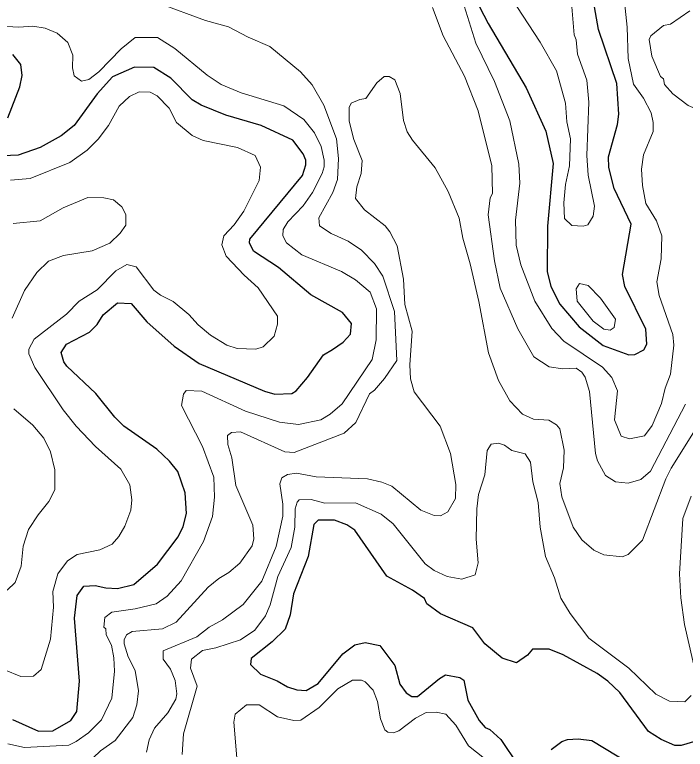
# Model space of a CAD drawing. Extents: x 673.3 to 698.5, y 6984.3 to 7012.3.
# Drawn here: x 694.629 to 695.764, y 6994.608 to 6995.852 of the extents above; entities that cross this region are included whole.
import ezdxf

# ---------------------------------------------------------------- set-up
doc = ezdxf.new("R2010")
doc.units = 0
doc.header["$LTSCALE"] = 0.032
doc.layers.add('1', color=7, linetype='Continuous', lineweight=25)
doc.layers.add('2', color=7, linetype='Continuous', lineweight=13)

msp = doc.modelspace()

# ---------------------------------------------------------------- linework, layer by layer
at = {"layer": '1'}
for points in [[(695.3644, 6995.9649), (695.4305, 6995.8377), (695.4947, 6995.7288), (695.5283, 6995.6549), (695.5404, 6995.6001), (695.531, 6995.4944), (695.5307, 6995.4177), (695.5364, 6995.392), (695.5517, 6995.3623), (695.5847, 6995.3235), (695.6254, 6995.292), (695.6688, 6995.2766), (695.6791, 6995.2769), (695.6943, 6995.2847), (695.6992, 6995.2945), (695.6975, 6995.3199), (695.6621, 6995.3922), (695.6578, 6995.4122), (695.6724, 6995.4977), (695.6437, 6995.5582), (695.6349, 6995.5936), (695.6342, 6995.6115), (695.6496, 6995.6666), (695.652, 6995.6842), (695.6483, 6995.7359), (695.6171, 6995.8275), (695.6105, 6995.8656)], [(694.6175, 6995.6776), (694.6373, 6995.7301), (694.6414, 6995.7496), (694.6395, 6995.7679), (694.6256, 6995.7848)], [(694.6249, 6994.6588), (694.6691, 6994.6389), (694.6935, 6994.6397), (694.7237, 6994.6571), (694.7342, 6994.6723), (694.7383, 6994.7238), (694.7302, 6994.8303), (694.7345, 6994.8688), (694.7461, 6994.8848), (694.7652, 6994.8856), (694.7834, 6994.8815), (694.8029, 6994.8808), (694.8303, 6994.8873), (694.8708, 6994.922), (694.9054, 6994.9681), (694.9142, 6994.9858), (694.92, 6995.0077), (694.9174, 6995.0428), (694.905, 6995.0789), (694.8912, 6995.096), (694.8694, 6995.1168), (694.8136, 6995.1555), (694.7985, 6995.1706), (694.7662, 6995.2111), (694.7169, 6995.2571), (694.712, 6995.2643), (694.7075, 6995.2803), (694.7164, 6995.2944), (694.7553, 6995.3148), (694.7684, 6995.3278), (694.7785, 6995.3443), (694.803, 6995.3644), (694.8262, 6995.3635), (694.8525, 6995.3325), (694.899, 6995.2909), (694.9412, 6995.2618), (695.0521, 6995.2146), (695.0694, 6995.2098), (695.0982, 6995.2106), (695.1053, 6995.2153), (695.1248, 6995.2378), (695.1517, 6995.2761), (695.1672, 6995.2853), (695.1851, 6995.2976), (695.1974, 6995.3113), (695.1991, 6995.3294), (695.1837, 6995.3481), (695.1302, 6995.378), (695.0757, 6995.4245), (695.0331, 6995.4517), (695.0267, 6995.4662), (695.0269, 6995.4722), (695.1161, 6995.5803), (695.1218, 6995.5982), (695.1218, 6995.6063), (695.1174, 6995.6168), (695.0998, 6995.6397), (695.0464, 6995.6648), (694.9861, 6995.6823), (694.9447, 6995.699), (694.9291, 6995.708), (694.893, 6995.7447), (694.8645, 6995.7627), (694.8317, 6995.7636), (694.7943, 6995.747), (694.7686, 6995.7181), (694.7298, 6995.6647), (694.7075, 6995.6474), (694.672, 6995.6274), (694.6345, 6995.6144), (694.6086, 6995.6136)], [(695.7823, 6994.6218), (695.7574, 6994.6145), (695.7468, 6994.6147), (695.7232, 6994.6249), (695.7023, 6994.6383), (695.6534, 6994.7042), (695.6333, 6994.7235), (695.6152, 6994.7367), (695.5575, 6994.768), (695.5339, 6994.7781), (695.5055, 6994.778), (695.4971, 6994.7675), (695.4784, 6994.7547), (695.4544, 6994.7625), (695.4251, 6994.7868), (695.4046, 6994.8137), (695.3497, 6994.8377), (695.3268, 6994.8549), (695.323, 6994.8634), (695.3023, 6994.8776), (695.2592, 6994.9014), (695.2046, 6994.9792), (695.191, 6994.9882), (695.1704, 6994.9963), (695.1429, 6994.9964), (695.1355, 6994.9892), (695.1259, 6994.935), (695.1007, 6994.8715), (695.0951, 6994.8362), (695.0866, 6994.8119), (695.0646, 6994.7901), (695.0291, 6994.7623), (695.0283, 6994.7516), (695.0448, 6994.7354)], [(695.0448, 6994.7354), (695.073, 6994.7243), (695.0907, 6994.7139), (695.1065, 6994.7087), (695.1226, 6994.7081), (695.1425, 6994.7198), (695.1844, 6994.7697), (695.2047, 6994.7852), (695.2225, 6994.7894), (695.2473, 6994.7838), (695.2725, 6994.7504), (695.2808, 6994.7187), (695.2916, 6994.7037), (695.3013, 6994.6978), (695.311, 6994.6977), (695.3482, 6994.7284), (695.3583, 6994.7341), (695.3828, 6994.7296), (695.3894, 6994.7254), (695.3961, 6994.6913), (695.4152, 6994.6573), (695.4257, 6994.6454), (695.4331, 6994.642), (695.452, 6994.6247), (695.4809, 6994.5821)], [(695.537, 6994.6077), (695.5552, 6994.6217), (695.5649, 6994.625), (695.5829, 6994.6258), (695.6062, 6994.6231), (695.7378, 6994.5434)]]:
    msp.add_lwpolyline(points, dxfattribs=at)
at = {"layer": '2'}
for points in [[(695.657, 6995.9174), (695.6658, 6995.8314), (695.6675, 6995.7784), (695.6767, 6995.7347), (695.6935, 6995.7113), (695.7065, 6995.6861), (695.7099, 6995.6696), (695.7098, 6995.6544), (695.6933, 6995.6151), (695.6903, 6995.591), (695.692, 6995.5634), (695.6975, 6995.5327), (695.7158, 6995.5032), (695.7244, 6995.4776), (695.7237, 6995.4391), (695.7159, 6995.3998), (695.7201, 6995.3767), (695.7431, 6995.3105), (695.7448, 6995.2926), (695.7392, 6995.2434), (695.7305, 6995.2201), (695.7243, 6995.194), (695.7081, 6995.1566), (695.6954, 6995.1392), (695.6701, 6995.134), (695.6555, 6995.1388), (695.6447, 6995.1663), (695.6495, 6995.2153), (695.6398, 6995.2382), (695.6243, 6995.2553), (695.5589, 6995.2995), (695.5384, 6995.321), (695.5093, 6995.3675), (695.4858, 6995.4288), (695.4779, 6995.4619), (695.477, 6995.5043), (695.4842, 6995.5672), (695.4826, 6995.5993), (695.4672, 6995.6729), (695.4413, 6995.7394), (695.4099, 6995.804), (695.3873, 6995.8767)], [(695.4696, 6995.8816), (695.5184, 6995.8058), (695.5462, 6995.7575), (695.5615, 6995.7027), (695.5639, 6995.6708), (695.5697, 6995.6424), (695.5681, 6995.5963), (695.5617, 6995.5646), (695.5587, 6995.5336), (695.56, 6995.5073), (695.5723, 6995.4951), (695.5912, 6995.494), (695.5992, 6995.4966), (695.6081, 6995.5113), (695.6104, 6995.5283), (695.6, 6995.5809), (695.5975, 6995.6139), (695.6008, 6995.7045), (695.5974, 6995.7415), (695.582, 6995.7856), (695.5795, 6995.8101), (695.5763, 6995.8181), (695.5713, 6995.8799)], [(695.0099, 6994.9235), (695.0311, 6994.9526), (695.0339, 6994.9649), (695.0321, 6994.988), (695.0031, 6995.0552), (694.9963, 6995.102), (694.9899, 6995.1245), (694.9894, 6995.1399), (694.9962, 6995.1446), (695.0111, 6995.1462), (695.0863, 6995.112), (695.1023, 6995.1112), (695.1867, 6995.1436), (695.2067, 6995.1619), (695.2294, 6995.2105), (695.2379, 6995.2167), (695.255, 6995.2361), (695.2758, 6995.2667), (695.2719, 6995.3495), (695.2522, 6995.4098), (695.2378, 6995.4311), (695.2161, 6995.4534), (695.1933, 6995.4688), (695.1645, 6995.4816), (695.1447, 6995.4949), (695.1439, 6995.5086), (695.1677, 6995.5515), (695.1755, 6995.5731), (695.1772, 6995.609), (695.174, 6995.6419), (695.1522, 6995.6989), (695.1324, 6995.7334), (695.1127, 6995.7555), (695.0608, 6995.7985), (695.0239, 6995.8141), (694.991, 6995.8317), (694.9519, 6995.8426), (694.8726, 6995.8718)], [(695.3365, 6995.8648), (695.3546, 6995.8167), (695.3905, 6995.7483), (695.4134, 6995.6894), (695.437, 6995.5965), (695.4378, 6995.5497), (695.4338, 6995.542), (695.4306, 6995.5134), (695.441, 6995.4356), (695.4511, 6995.3891), (695.4807, 6995.3203), (695.5081, 6995.2731), (695.534, 6995.2562), (695.5567, 6995.2529), (695.5795, 6995.2536), (695.5891, 6995.2472), (695.5949, 6995.2385), (695.6022, 6995.2144), (695.6121, 6995.1095), (695.6154, 6995.0966), (695.6294, 6995.0721), (695.6459, 6995.0615), (695.6676, 6995.0592), (695.6892, 6995.065), (695.7054, 6995.0792), (695.7646, 6995.1929)], [(695.8488, 6995.4305), (695.8008, 6995.4593), (695.7882, 6995.4722), (695.7873, 6995.4831), (695.7919, 6995.4983), (695.8356, 6995.5574), (695.8567, 6995.5906), (695.8645, 6995.6128), (695.8621, 6995.6395), (695.8497, 6995.6578), (695.8353, 6995.6705), (695.7693, 6995.6986), (695.743, 6995.7181), (695.729, 6995.7344), (695.7275, 6995.744), (695.7224, 6995.7478), (695.7078, 6995.7823), (695.7034, 6995.8102), (695.7057, 6995.8164), (695.7277, 6995.8341), (695.7393, 6995.8364), (695.7722, 6995.8592)], [(694.5847, 6995.8343), (694.6357, 6995.8311), (694.6596, 6995.8327), (694.6805, 6995.8294)], [(694.6805, 6995.8294), (694.7006, 6995.8209), (694.7189, 6995.8054), (694.7275, 6995.7841), (694.7269, 6995.7625), (694.7298, 6995.7491), (694.7418, 6995.74), (694.7545, 6995.7425), (694.7712, 6995.7557), (694.8092, 6995.7945), (694.8331, 6995.8139), (694.8704, 6995.814), (694.9001, 6995.7954), (694.9547, 6995.7498), (694.9783, 6995.7343), (695.0122, 6995.72), (695.0847, 6995.6982), (695.1183, 6995.675), (695.1367, 6995.6524), (695.1478, 6995.6294), (695.1528, 6995.6063), (695.1528, 6995.595), (695.1495, 6995.5835), (695.1332, 6995.551), (695.1171, 6995.5284), (695.0916, 6995.5018), (695.0833, 6995.4885), (695.0828, 6995.4777), (695.0893, 6995.4662), (695.1149, 6995.4458), (695.1824, 6995.4172), (695.2059, 6995.4036), (695.2308, 6995.3825), (695.2414, 6995.3545), (695.2409, 6995.3017), (695.2341, 6995.2682), (695.1834, 6995.1931), (695.1631, 6995.1759), (695.1474, 6995.1662), (695.1093, 6995.1586), (695.0772, 6995.1622), (695.0195, 6995.1811), (694.9457, 6995.2146), (694.9194, 6995.2162), (694.9144, 6995.2099), (694.9111, 6995.1908), (694.9466, 6995.1212), (694.9662, 6995.0691), (694.9671, 6995.0351), (694.9639, 6995.0027), (694.9486, 6994.9603), (694.911, 6994.8935), (694.8871, 6994.8674), (694.8684, 6994.8549), (694.8326, 6994.8462), (694.7931, 6994.8407), (694.7815, 6994.8316), (694.7799, 6994.815), (694.783, 6994.8121), (694.784, 6994.8023), (694.7929, 6994.7848), (694.7969, 6994.7629), (694.7977, 6994.7408), (694.7936, 6994.6946), (694.7761, 6994.6579), (694.7537, 6994.6363), (694.7332, 6994.6213), (694.7203, 6994.6153), (694.6457, 6994.6112), (694.6172, 6994.6175)], [(695.818, 6995.2078), (695.7404, 6995.0846), (695.7313, 6995.0662), (695.6917, 6994.9627), (695.6675, 6994.9379), (695.6574, 6994.9345), (695.6265, 6994.9374), (695.6094, 6994.9455), (695.5891, 6994.963), (695.5742, 6994.9844), (695.5553, 6995.0356), (695.5518, 6995.0587), (695.5583, 6995.0852), (695.5591, 6995.1149), (695.5519, 6995.1508), (695.5464, 6995.1579), (695.5334, 6995.1655), (695.5073, 6995.1675), (695.4888, 6995.1759), (695.4672, 6995.1984), (695.4478, 6995.2331), (695.4311, 6995.2799), (695.415, 6995.3669), (695.4003, 6995.4307), (695.3874, 6995.4742), (695.3814, 6995.5076), (695.3628, 6995.5529), (695.3409, 6995.5933), (695.3023, 6995.64), (695.2936, 6995.6538), (695.2871, 6995.6734), (695.2814, 6995.719), (695.2727, 6995.7418), (695.2627, 6995.7479), (695.2547, 6995.748), (695.2422, 6995.7372), (695.2235, 6995.7106), (695.2134, 6995.709), (695.1987, 6995.7025), (695.1952, 6995.695), (695.1954, 6995.672), (695.2031, 6995.6411), (695.2171, 6995.6052), (695.2155, 6995.5835), (695.2081, 6995.5607), (695.2058, 6995.5413), (695.2212, 6995.5219), (695.2559, 6995.495), (695.2643, 6995.4849), (695.2767, 6995.4607), (695.2871, 6995.4046), (695.2897, 6995.3618), (695.3018, 6995.3164), (695.2977, 6995.2594), (695.2988, 6995.2355), (695.3052, 6995.2136), (695.3494, 6995.1557), (695.367, 6995.1093), (695.3759, 6995.0569), (695.375, 6995.0329), (695.362, 6995.0103), (695.3496, 6995.0037), (695.3392, 6995.0044), (695.3166, 6995.0134), (695.2673, 6995.0541), (695.2507, 6995.0608), (695.2264, 6995.0663), (695.1392, 6995.0697), (695.1059, 6995.076), (695.0906, 6995.0738), (695.0812, 6995.0678), (695.0779, 6995.0581), (695.0827, 6995.0235), (695.0826, 6995.0031), (695.0714, 6994.9518), (695.0474, 6994.8929)], [(694.6115, 6994.7429), (694.6395, 6994.7313), (694.6609, 6994.7324), (694.6738, 6994.7436), (694.6894, 6994.795), (694.6943, 6994.8492), (694.6936, 6994.8754), (694.7021, 6994.9054), (694.7184, 6994.9275), (694.7345, 6994.9382), (694.773, 6994.9463), (694.7938, 6994.9559), (694.805, 6994.9687), (694.8151, 6994.9864), (694.8254, 6995.0134), (694.827, 6995.0308), (694.8236, 6995.0561), (694.8084, 6995.0825), (694.7659, 6995.121), (694.733, 6995.1554), (694.7108, 6995.1834), (694.6628, 6995.2548), (694.6527, 6995.278), (694.653, 6995.2861), (694.6621, 6995.3031), (694.7165, 6995.3451), (694.7379, 6995.3673), (694.7686, 6995.3866), (694.7999, 6995.4187), (694.819, 6995.4296), (694.8346, 6995.4253), (694.8645, 6995.3857), (694.8756, 6995.3773), (694.8974, 6995.3666), (694.9239, 6995.3448), (694.9397, 6995.3269), (694.9603, 6995.3094), (694.9883, 6995.2928), (695.0056, 6995.2869), (695.0369, 6995.2862), (695.0493, 6995.2897), (695.0682, 6995.3078), (695.0739, 6995.3282), (695.0738, 6995.3421), (695.0412, 6995.3897), (695.0174, 6995.4111), (694.9871, 6995.4437), (694.9794, 6995.4628), (694.9827, 6995.4777), (695.0007, 6995.4966), (695.0167, 6995.5198), (695.0429, 6995.5717), (695.0453, 6995.5941), (695.0359, 6995.6139), (695.0059, 6995.6275), (694.9482, 6995.6396), (694.9295, 6995.6478), (694.9029, 6995.6699), (694.8905, 6995.6943), (694.8703, 6995.7152), (694.858, 6995.7211), (694.8395, 6995.722), (694.823, 6995.7138), (694.806, 6995.6977), (694.7878, 6995.6647), (694.7702, 6995.6415), (694.7513, 6995.6228), (694.7224, 6995.6023), (694.655, 6995.5747), (694.6216, 6995.5722)], [(694.6261, 6995.4989), (694.6717, 6995.5032), (694.7111, 6995.5251), (694.7527, 6995.5428), (694.7799, 6995.5421), (694.7959, 6995.5387), (694.8103, 6995.527), (694.8173, 6995.514), (694.8171, 6995.4961), (694.8073, 6995.4823), (694.7899, 6995.4652), (694.7599, 6995.4523), (694.7117, 6995.4443), (694.6861, 6995.4352), (694.6665, 6995.4155), (694.6456, 6995.3851), (694.6246, 6995.3387)], [(694.6274, 6995.1848), (694.6596, 6995.1572), (694.6782, 6995.1354), (694.6892, 6995.1119), (694.6967, 6995.0818), (694.6966, 6995.0477), (694.6869, 6995.0281), (694.6686, 6995.0056), (694.6525, 6994.9803), (694.6432, 6994.9521), (694.6396, 6994.9184), (694.6299, 6994.8905), (694.6163, 6994.8777)], [(694.9126, 6994.5997), (694.9149, 6994.6345), (694.9377, 6994.715), (694.9265, 6994.7456), (694.9281, 6994.7607), (694.9468, 6994.7756), (694.9692, 6994.7799), (695.0114, 6994.7937), (695.0355, 6994.8099), (695.0534, 6994.8343), (695.0612, 6994.8528), (695.0745, 6994.9011), (695.0967, 6994.9502), (695.1031, 6994.9842), (695.104, 6995.0154), (695.1069, 6995.0268), (695.1107, 6995.0305), (695.1308, 6995.0313), (695.1538, 6995.0249), (695.2059, 6995.0257), (695.2495, 6995.0065), (695.2697, 6994.9901), (695.3241, 6994.9222), (695.339, 6994.9113), (695.3612, 6994.9009), (695.386, 6994.8962), (695.4083, 6994.9036), (695.4134, 6994.9242), (695.4102, 6994.964), (695.4113, 6995.0157), (695.4143, 6995.0398), (695.4247, 6995.0731), (695.4289, 6995.1144), (695.4358, 6995.125), (695.4478, 6995.1265), (695.4581, 6995.1233), (695.4707, 6995.1144), (695.4931, 6995.1086), (695.5025, 6995.0946), (695.5062, 6995.061), (695.5152, 6995.0265), (695.5184, 6994.9844), (695.5276, 6994.9348), (695.5426, 6994.8984), (695.5533, 6994.8643), (695.5695, 6994.8383), (695.6012, 6994.7964), (695.6689, 6994.7457), (695.7142, 6994.7014), (695.7376, 6994.6897), (695.7633, 6994.6886), (695.7744, 6994.6995)], [(695.7832, 6994.7312), (695.7627, 6994.8199), (695.7566, 6994.8646), (695.7547, 6994.9053), (695.7604, 6994.9991), (695.7745, 6995.037)], [(694.5733, 6994.5988), (694.6377, 6994.5649), (694.6636, 6994.5551), (694.6858, 6994.5526), (694.7124, 6994.5595), (694.7494, 6994.5822), (694.7744, 6994.6056), (694.7989, 6994.6229), (694.8287, 6994.6619), (694.8359, 6994.6838), (694.8384, 6994.7075), (694.8326, 6994.7417), (694.8211, 6994.7648), (694.8141, 6994.7867), (694.8141, 6994.7935), (694.8181, 6994.8024), (694.8276, 6994.8075), (694.8792, 6994.8123), (694.9025, 6994.8234), (694.9563, 6994.8829), (694.9745, 6994.8978), (694.9917, 6994.9077), (695.0099, 6994.9235)], [(695.0474, 6994.8929), (695.0156, 6994.8535), (694.9807, 6994.8273), (694.9579, 6994.8151), (694.937, 6994.7985), (694.88, 6994.7753), (694.88, 6994.7611), (694.8925, 6994.7442), (694.9007, 6994.7246), (694.9035, 6994.7024), (694.9018, 6994.6934), (694.8881, 6994.6699), (694.8655, 6994.6439), (694.8565, 6994.6245), (694.8523, 6994.6036)], [(695.4353, 6994.5842), (695.3974, 6994.6142), (695.3758, 6994.6489), (695.3587, 6994.668), (695.3423, 6994.6714), (695.3255, 6994.6705), (695.3076, 6994.6608), (695.2793, 6994.6398), (695.2701, 6994.6364), (695.2604, 6994.6373), (695.2557, 6994.6412), (695.2481, 6994.6601), (695.2431, 6994.6893), (695.2357, 6994.7082), (695.222, 6994.7226), (695.216, 6994.7251), (695.2011, 6994.7251), (695.1759, 6994.7107), (695.1445, 6994.6793), (695.1135, 6994.6576), (695.1013, 6994.6569), (695.0736, 6994.663), (695.0429, 6994.6835), (695.0214, 6994.6837), (695.0022, 6994.6679), (694.9997, 6994.654), (695.0053, 6994.5872)]]:
    msp.add_lwpolyline(points, dxfattribs=at)
msp.add_lwpolyline([(695.6209, 6995.3724), (695.5999, 6995.3937), (695.585, 6995.397), (695.5796, 6995.3881), (695.581, 6995.3674), (695.6081, 6995.3333), (695.6265, 6995.3197), (695.637, 6995.3181), (695.644, 6995.3226), (695.6462, 6995.3366)], close=True, dxfattribs=at)

doc.saveas('drawing.dxf')
